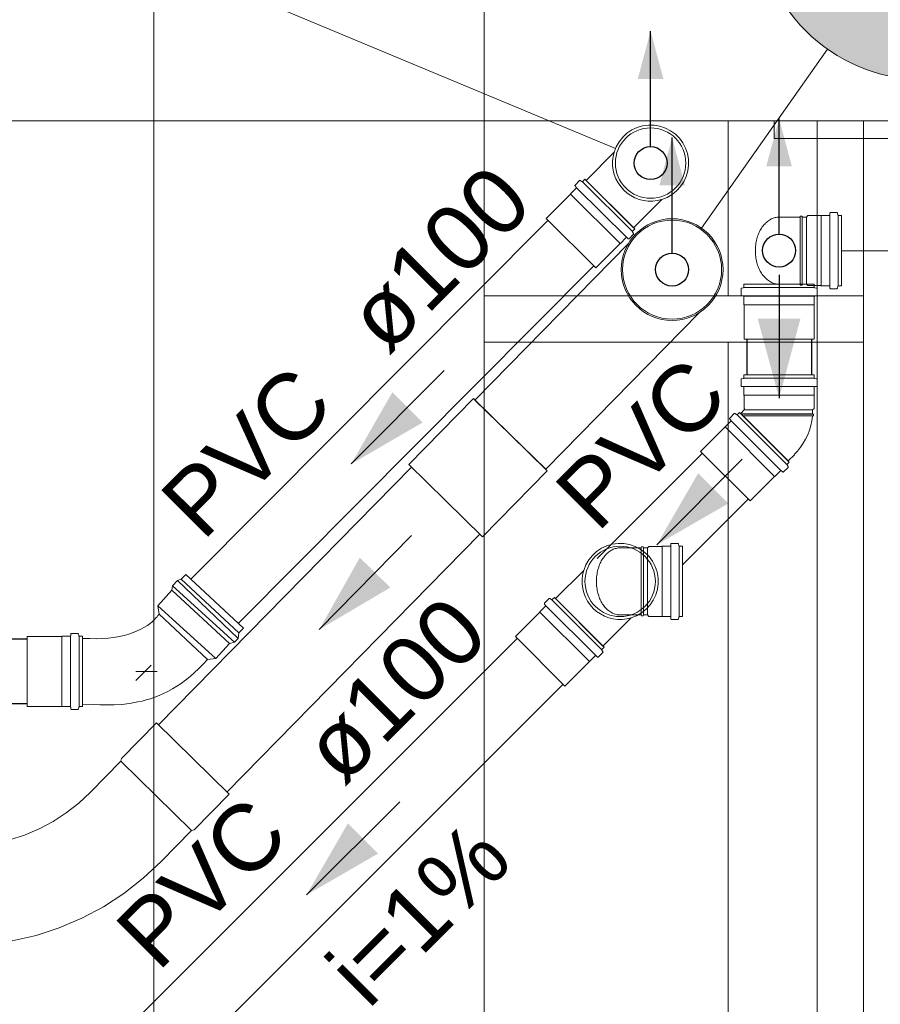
# Model space of a CAD drawing. Header units: millimetres. Extents: x -261 to 187, y -214 to 106.
# Tile 678 of 1056: x -212.78 to -211.47, y 15.94 to 17.43. Entities that reach past the tile are written whole.
import ezdxf

# ---------------------------------------------------------------- set-up
doc = ezdxf.new("R2010")
doc.units = ezdxf.units.MM
doc.header["$LTSCALE"] = 0.005
doc.header["$MEASUREMENT"] = 0
doc.linetypes.add('NULL', pattern=[0])
doc.layers.get('0').update_dxf_attribs({"lineweight": 18})
for name, color, linetype, lineweight in [('AP-Condutos', 4, 'Continuous', 25), ('AP-Indicação coluna', 5, 'Continuous', 13), ('AP-Sentido conduto', 9, 'Continuous', 30), ('AP-Textos conduto', 7, 'Continuous', 9), ('IFC-Laje-Contorno', 9, 'Continuous', 5), ('IFC-Parede padrão-Contorno', 9, 'Continuous', 5), ('IFC-Parede-Contorno', 9, 'Continuous', 5), ('Simbolos', 5, 'Continuous', 20), ('Simbolos_int', 174, 'Continuous', 5)]:
    doc.layers.add(name, color=color, linetype=linetype, lineweight=lineweight)
doc.styles.add('Arial', font='arial.ttf')

msp = doc.modelspace()

# ---------------------------------------------------------------- hatches: boundary and pattern name
at = {"layer": 'AP-Condutos', "linetype": 'Continuous'}
for points in [[(-211.818, 17.4177), (-211.8375, 17.3451), (-211.7986, 17.3451)], [(-211.6231, 17.2849), (-211.6426, 17.2123), (-211.6037, 17.2123)], [(-211.7854, 17.2561), (-211.8048, 17.1835), (-211.766, 17.1835)]]:
    msp.add_hatch(color=151, dxfattribs=at).paths.add_polyline_path(points)
at = {"layer": 'AP-Indicação coluna', "linetype": 'Continuous'}
msp.add_hatch(color=161, dxfattribs=at).paths.add_polyline_path([(-211.1514, 17.5965), (-211.1523, 17.6185), (-211.1552, 17.6404), (-211.16, 17.6619), (-211.1666, 17.6829), (-211.175, 17.7033), (-211.1852, 17.7228), (-211.1971, 17.7414), (-211.2105, 17.7589), (-211.2254, 17.7751), (-211.2416, 17.79), (-211.2591, 17.8034), (-211.2777, 17.8153), (-211.2972, 17.8255), (-211.3176, 17.8339), (-211.3386, 17.8405), (-211.3601, 17.8453), (-211.382, 17.8482), (-211.404, 17.8491), (-211.426, 17.8482), (-211.4478, 17.8453), (-211.4693, 17.8405), (-211.4904, 17.8339), (-211.5107, 17.8255), (-211.5303, 17.8153), (-211.5488, 17.8034), (-211.5663, 17.79), (-211.5826, 17.7751), (-211.5975, 17.7589), (-211.6109, 17.7414), (-211.6227, 17.7228), (-211.6329, 17.7033), (-211.6413, 17.6829), (-211.6479, 17.6619), (-211.6527, 17.6404), (-211.6556, 17.6185), (-211.6565, 17.5965), (-211.6556, 17.5745), (-211.6527, 17.5527), (-211.6479, 17.5312), (-211.6413, 17.5101), (-211.6329, 17.4898), (-211.6227, 17.4702), (-211.6109, 17.4517), (-211.5975, 17.4342), (-211.5826, 17.4179), (-211.5663, 17.403), (-211.5488, 17.3896), (-211.5303, 17.3778), (-211.5107, 17.3676), (-211.4904, 17.3592), (-211.4693, 17.3526), (-211.4478, 17.3478), (-211.426, 17.3449), (-211.404, 17.3439), (-211.382, 17.3449), (-211.3601, 17.3478), (-211.3386, 17.3526), (-211.3176, 17.3592), (-211.2972, 17.3676), (-211.2777, 17.3778), (-211.2591, 17.3896), (-211.2416, 17.403), (-211.2254, 17.4179), (-211.2105, 17.4342), (-211.1971, 17.4517), (-211.1852, 17.4702), (-211.175, 17.4898), (-211.1666, 17.5101), (-211.16, 17.5312), (-211.1552, 17.5527), (-211.1523, 17.5745)])
at = {"layer": 'AP-Sentido conduto', "linetype": 'Continuous'}
for points in [[(-211.6231, 16.8605), (-211.5907, 16.9815), (-211.6556, 16.9815)], [(-212.2721, 16.7608), (-212.1638, 16.8237), (-212.2098, 16.8695)], [(-211.8085, 16.6383), (-211.7001, 16.7009), (-211.7459, 16.7467)], [(-212.3206, 16.5096), (-212.2128, 16.5733), (-212.2591, 16.6187)], [(-212.3399, 16.1069), (-212.2315, 16.1695), (-212.2773, 16.2153)]]:
    msp.add_hatch(color=7, dxfattribs=at).paths.add_polyline_path(points)

# ---------------------------------------------------------------- linework, layer by layer
for p, q in [((-212.0868, 16.8601), (-212.185, 16.7599)), ((-212.0868, 16.8601), (-212.0309, 16.8053)), ((-211.9749, 16.7504), (-212.0309, 16.8053)), ((-212.185, 16.7599), (-212.129, 16.7051)), ((-211.9749, 16.7504), (-212.0731, 16.6503)), ((-212.0731, 16.6503), (-212.129, 16.7051))]:
    msp.add_line(p, q)
at = {"layer": 'AP-Condutos'}
for p, q in [((-211.9737, 17.1304), (-212.5153, 16.5859)), ((-211.9041, 17.0612), (-212.4433, 16.519)), ((-211.6722, 16.9499), (-211.6722, 16.8961)), ((-211.574, 16.9499), (-211.574, 16.8961)), ((-211.7393, 16.777), (-211.8989, 16.6173)), ((-212.1809, 16.7559), (-212.5643, 16.3647)), ((-211.6698, 16.7075), (-211.7695, 16.6078)), ((-212.0772, 16.6542), (-212.4606, 16.263)), ((-212.7635, 16.495), (-221.8436, 16.495)), ((-212.0202, 16.4961), (-212.6039, 15.9123)), ((-211.9507, 16.4266), (-212.5322, 15.8452)), ((-212.7635, 16.3968), (-221.8436, 16.3968))]:
    msp.add_line(p, q, dxfattribs=at)
for points in [[(-211.818, 17.2424), (-211.818, 17.4177)], [(-211.6231, 17.1095), (-211.6231, 17.2849)], [(-211.7854, 17.0807), (-211.7854, 17.2561)]]:
    msp.add_lwpolyline(points, dxfattribs=at)
for centre in [(-211.818, 17.2173), (-211.6231, 17.0845), (-211.7854, 17.0557)]:
    msp.add_circle(centre, 0.025, dxfattribs=at)
at = {"layer": 'AP-Indicação coluna'}
for p, q in [((-212.7196, 17.5936), (-211.8713, 17.2396)), ((-211.5495, 17.3901), (-211.7409, 17.1188)), ((-211.2988, 17.0838), (-211.5285, 17.0843))]:
    msp.add_line(p, q, dxfattribs=at)
msp.add_circle((-211.404, 17.5965), 0.2526, dxfattribs=at)
msp.add_circle((-211.404, 17.5965), 0.2526, dxfattribs=at)
at = {"layer": 'AP-Sentido conduto'}
for points in [[(-211.6231, 17.0476), (-211.6231, 16.8605)], [(-212.1312, 16.9024), (-212.2721, 16.7608)], [(-211.6789, 16.7679), (-211.8085, 16.6383)], [(-212.1806, 16.6524), (-212.3206, 16.5096)], [(-212.1986, 16.2482), (-212.3399, 16.1069)]]:
    msp.add_lwpolyline(points, dxfattribs=at)
at = {"layer": 'IFC-Laje-Contorno', "lineweight": 5}
for p, q in [((-211.7005, 17.0157), (-211.7005, 17.2812)), ((-211.4951, 15.1866), (-211.4951, 17.2548)), ((-212.0704, 17.0157), (-212.0704, 17.1572)), ((-212.0704, 15.1866), (-212.0704, 16.9455)), ((-211.7005, 14.5992), (-211.7005, 16.9455))]:
    msp.add_line(p, q, dxfattribs=at)
at = {"layer": 'IFC-Parede padrão-Contorno', "lineweight": 5}
for p, q in [((-211.5653, 15.5904), (-211.5653, 17.2812)), ((-211.4951, 17.2548), (-211.4951, 17.2812)), ((-211.4951, 15.5904), (-211.4951, 17.2548))]:
    msp.add_line(p, q, dxfattribs=at)
at = {"layer": 'IFC-Parede-Contorno', "lineweight": 5}
for p, q in [((-212.5714, 16.8477), (-212.5714, 17.9625)), ((-212.0704, 16.8477), (-212.0704, 17.9625)), ((-214.2659, 17.2812), (-208.2694, 17.2812)), ((-211.6304, 17.272), (-211.6304, 17.2812)), ((-211.6304, 17.2548), (-211.6304, 17.272)), ((-211.6304, 17.2548), (-210.6139, 17.2548)), ((-212.0704, 17.0157), (-211.629, 17.0157)), ((-211.629, 17.0157), (-211.4951, 17.0157)), ((-212.0704, 16.9455), (-211.629, 16.9455)), ((-211.629, 16.9455), (-211.4951, 16.9455)), ((-212.5714, 16.3548), (-212.5714, 16.8477)), ((-212.0704, 16.3548), (-212.0704, 16.8477)), ((-212.5714, 15.7161), (-212.5714, 16.3548)), ((-212.0704, 15.7161), (-212.0704, 16.3548))]:
    msp.add_line(p, q, dxfattribs=at)
at = {"layer": 'Simbolos'}
for p, q in [((-211.916, 17.191), (-211.8734, 17.2339)), ((-211.9327, 17.1827), (-211.931, 17.1807)), ((-211.9259, 17.1908), (-211.9326, 17.184)), ((-211.9247, 17.1909), (-211.9221, 17.1894)), ((-211.9177, 17.1927), (-211.9209, 17.1896)), ((-211.9177, 17.1927), (-211.8421, 17.1175)), ((-211.9396, 17.1704), (-211.9766, 17.1332)), ((-211.9311, 17.1794), (-211.9396, 17.1708)), ((-211.9396, 17.1708), (-211.9396, 17.1704)), ((-211.8438, 17.1192), (-211.8012, 17.1621)), ((-211.5911, 17.1354), (-211.591, 17.1369)), ((-211.588, 17.1369), (-211.591, 17.1369)), ((-211.5879, 17.1354), (-211.588, 17.1369)), ((-211.5795, 17.1376), (-211.5817, 17.1354)), ((-211.5597, 17.1376), (-211.5795, 17.1376)), ((-211.5594, 17.1378), (-211.5597, 17.1376)), ((-211.5473, 17.1378), (-211.5594, 17.1378)), ((-211.5461, 17.1413), (-211.5463, 17.1387)), ((-211.5356, 17.1422), (-211.5451, 17.1422)), ((-211.5347, 17.1415), (-211.5339, 17.1386)), ((-211.5285, 17.1378), (-211.5329, 17.1378)), ((-211.5285, 17.1378), (-211.5285, 17.0311)), ((-211.5911, 17.1354), (-211.6231, 17.1354)), ((-211.5817, 17.1354), (-211.5879, 17.1354)), ((-211.844, 17.1093), (-211.8507, 17.1026)), ((-211.8439, 17.1105), (-211.8454, 17.1131)), ((-211.8421, 17.1175), (-211.8452, 17.1143)), ((-211.8516, 17.0955), (-212.0845, 16.8578)), ((-211.8643, 17.0955), (-211.9013, 17.0584)), ((-211.8639, 17.0955), (-211.8643, 17.0955)), ((-211.8554, 17.1041), (-211.8639, 17.0955)), ((-211.8521, 17.1025), (-211.8541, 17.1042)), ((-211.6765, 17.0336), (-211.6765, 17.0291)), ((-211.6765, 17.0336), (-211.5698, 17.0336)), ((-211.5911, 17.0336), (-211.6231, 17.0336)), ((-211.5911, 17.0336), (-211.591, 17.0321)), ((-211.588, 17.0321), (-211.591, 17.0321)), ((-211.5879, 17.0336), (-211.588, 17.0321)), ((-211.5817, 17.0336), (-211.5879, 17.0336)), ((-211.5795, 17.0314), (-211.5817, 17.0336)), ((-211.5698, 17.0336), (-211.5698, 17.0291)), ((-211.6809, 17.0264), (-211.6809, 17.0169)), ((-211.6802, 17.0274), (-211.6772, 17.0282)), ((-211.5597, 17.0314), (-211.5795, 17.0314)), ((-211.5661, 17.0274), (-211.569, 17.0282)), ((-211.5654, 17.0264), (-211.5654, 17.0169)), ((-211.5594, 17.0311), (-211.5597, 17.0314)), ((-211.5473, 17.0311), (-211.5594, 17.0311)), ((-211.5461, 17.0276), (-211.5463, 17.0302)), ((-211.5356, 17.0267), (-211.5451, 17.0267)), ((-211.5347, 17.0275), (-211.5339, 17.0304)), ((-211.5285, 17.0311), (-211.5329, 17.0311)), ((-211.68, 17.0159), (-211.6774, 17.0157)), ((-211.6765, 17.0147), (-211.6765, 17.0026)), ((-211.6765, 17.0026), (-211.6762, 17.0024)), ((-211.6762, 17.0024), (-211.6762, 16.9499)), ((-211.5698, 17.0026), (-211.57, 17.0024)), ((-211.57, 17.0024), (-211.57, 16.9499)), ((-211.5698, 17.0147), (-211.5698, 17.0026)), ((-211.5663, 17.0159), (-211.5689, 17.0157)), ((-211.7443, 16.9903), (-211.9772, 16.7527)), ((-211.6809, 16.8889), (-211.6809, 16.8794)), ((-211.6802, 16.8899), (-211.6772, 16.8907)), ((-211.5698, 16.8961), (-211.6765, 16.8961)), ((-211.6765, 16.8961), (-211.6765, 16.8916)), ((-211.5698, 16.8961), (-211.5698, 16.8916)), ((-211.5661, 16.8899), (-211.569, 16.8907)), ((-211.5654, 16.8889), (-211.5654, 16.8794)), ((-211.68, 16.8784), (-211.6774, 16.8782)), ((-211.6765, 16.8772), (-211.6765, 16.8651)), ((-211.5698, 16.8772), (-211.5698, 16.8651)), ((-211.5663, 16.8784), (-211.5689, 16.8782)), ((-211.6765, 16.8651), (-211.6762, 16.8649)), ((-211.6762, 16.8649), (-211.6762, 16.8451)), ((-211.5698, 16.8651), (-211.57, 16.8649)), ((-211.57, 16.8649), (-211.57, 16.8451)), ((-211.6831, 16.8391), (-211.6863, 16.836)), ((-211.6831, 16.8391), (-211.6077, 16.7637)), ((-211.676, 16.8427), (-211.6814, 16.8374)), ((-211.6762, 16.8451), (-211.676, 16.8449)), ((-211.57, 16.8451), (-211.5722, 16.8429)), ((-211.5722, 16.8429), (-211.5722, 16.8367)), ((-211.6964, 16.8258), (-211.705, 16.8172)), ((-211.6981, 16.8291), (-211.6964, 16.8271)), ((-211.6913, 16.8372), (-211.698, 16.8305)), ((-211.6901, 16.8373), (-211.6875, 16.8358)), ((-211.5722, 16.8367), (-211.6231, 16.8367)), ((-211.5722, 16.8367), (-211.5707, 16.8365)), ((-211.5722, 16.8335), (-211.5707, 16.8336)), ((-211.5707, 16.8365), (-211.5707, 16.8336)), ((-211.705, 16.8169), (-211.7421, 16.7798)), ((-211.705, 16.8172), (-211.705, 16.8169)), ((-211.6077, 16.7637), (-211.6108, 16.7605)), ((-211.6, 16.7748), (-211.6094, 16.7654)), ((-211.621, 16.7503), (-211.6296, 16.7418)), ((-211.6177, 16.7487), (-211.6197, 16.7504)), ((-211.6096, 16.7555), (-211.6163, 16.7488)), ((-211.6095, 16.7567), (-211.611, 16.7593)), ((-211.6299, 16.7418), (-211.667, 16.7047)), ((-211.6296, 16.7418), (-211.6299, 16.7418)), ((-211.8322, 16.6335), (-211.8642, 16.6335)), ((-211.8322, 16.6335), (-211.832, 16.635)), ((-211.8291, 16.635), (-211.832, 16.635)), ((-211.829, 16.6335), (-211.8291, 16.635)), ((-211.8228, 16.6335), (-211.829, 16.6335)), ((-211.8206, 16.6357), (-211.8228, 16.6335)), ((-211.8008, 16.6357), (-211.8206, 16.6357)), ((-211.8005, 16.6359), (-211.8008, 16.6357)), ((-211.7884, 16.6359), (-211.8005, 16.6359)), ((-211.7872, 16.6394), (-211.7874, 16.6368)), ((-211.7767, 16.6403), (-211.7862, 16.6403)), ((-211.7757, 16.6396), (-211.775, 16.6367)), ((-211.7695, 16.6359), (-211.774, 16.6359)), ((-211.7695, 16.6359), (-211.7695, 16.5292)), ((-211.9623, 16.5565), (-211.9195, 16.5992)), ((-212.543, 16.5761), (-212.5355, 16.5841)), ((-212.5355, 16.5841), (-212.53, 16.5858)), ((-212.53, 16.5858), (-212.523, 16.5932)), ((-212.4356, 16.5118), (-212.523, 16.5932)), ((-212.5657, 16.5456), (-212.5441, 16.5692)), ((-212.5441, 16.5692), (-212.543, 16.5761)), ((-211.9722, 16.5563), (-211.9789, 16.5496)), ((-211.971, 16.5564), (-211.9684, 16.5549)), ((-211.964, 16.5582), (-211.9672, 16.5551)), ((-211.964, 16.5582), (-211.8886, 16.4828)), ((-212.5636, 16.5331), (-212.5657, 16.5456)), ((-211.9774, 16.5449), (-211.9859, 16.5363)), ((-211.979, 16.5482), (-211.9773, 16.5462)), ((-212.5736, 16.5218), (-212.5705, 16.5247)), ((-212.5705, 16.5247), (-212.5681, 16.5276)), ((-212.5681, 16.5276), (-212.5667, 16.529)), ((-212.5667, 16.529), (-212.5654, 16.5306)), ((-212.5654, 16.5306), (-212.5636, 16.5331)), ((-211.9859, 16.536), (-212.023, 16.4989)), ((-211.9859, 16.5363), (-211.9859, 16.536)), ((-211.8903, 16.4845), (-211.8475, 16.5273)), ((-211.8322, 16.5317), (-211.8642, 16.5317)), ((-211.8322, 16.5317), (-211.832, 16.5302)), ((-211.8291, 16.5302), (-211.832, 16.5302)), ((-211.829, 16.5317), (-211.8291, 16.5302)), ((-211.8228, 16.5317), (-211.829, 16.5317)), ((-211.8206, 16.5295), (-211.8228, 16.5317)), ((-211.8008, 16.5295), (-211.8206, 16.5295)), ((-211.8005, 16.5292), (-211.8008, 16.5295)), ((-211.7884, 16.5292), (-211.8005, 16.5292)), ((-211.7872, 16.5257), (-211.7874, 16.5283)), ((-211.7767, 16.5248), (-211.7862, 16.5248)), ((-211.7757, 16.5255), (-211.775, 16.5285)), ((-211.7695, 16.5292), (-211.774, 16.5292)), ((-212.5967, 16.5074), (-212.5912, 16.5101)), ((-212.5912, 16.5101), (-212.5859, 16.513)), ((-212.5859, 16.513), (-212.5814, 16.5159)), ((-212.5814, 16.5159), (-212.5771, 16.5187)), ((-212.5771, 16.5187), (-212.5736, 16.5218)), ((-212.4356, 16.5118), (-212.4426, 16.5044)), ((-212.711, 16.499), (-212.7635, 16.499)), ((-212.7108, 16.4993), (-212.711, 16.499)), ((-212.6987, 16.4993), (-212.7108, 16.4993)), ((-212.6974, 16.5028), (-212.6977, 16.5002)), ((-212.687, 16.5037), (-212.6964, 16.5037)), ((-212.686, 16.5029), (-212.6852, 16.5)), ((-212.6798, 16.4993), (-212.6842, 16.4993)), ((-212.6799, 16.4959), (-212.6685, 16.496)), ((-212.6797, 16.3954), (-212.6799, 16.4959)), ((-212.6798, 16.4993), (-212.6798, 16.3926)), ((-212.6785, 16.4959), (-212.6736, 16.496)), ((-212.6685, 16.496), (-212.6589, 16.4956)), ((-212.6589, 16.4956), (-212.6494, 16.4958)), ((-212.6494, 16.4958), (-212.6407, 16.4965)), ((-212.6407, 16.4965), (-212.6323, 16.4975)), ((-212.6323, 16.4975), (-212.6243, 16.499)), ((-212.6243, 16.499), (-212.6167, 16.5006)), ((-212.6167, 16.5006), (-212.6096, 16.5027)), ((-212.6096, 16.5027), (-212.603, 16.5049)), ((-212.603, 16.5049), (-212.5967, 16.5074)), ((-212.4436, 16.4962), (-212.4491, 16.4902)), ((-212.4426, 16.5044), (-212.4436, 16.4962)), ((-212.4569, 16.4882), (-212.4777, 16.4658)), ((-212.4491, 16.4902), (-212.4569, 16.4882)), ((-211.8886, 16.4828), (-211.8917, 16.4796)), ((-212.4904, 16.4643), (-212.4969, 16.4569)), ((-212.4777, 16.4658), (-212.4904, 16.4643)), ((-211.9019, 16.4694), (-211.9105, 16.4609)), ((-211.8986, 16.4678), (-211.9006, 16.4695)), ((-211.8905, 16.4746), (-211.8972, 16.4679)), ((-211.8904, 16.4758), (-211.8919, 16.4784)), ((-212.5034, 16.4502), (-212.5102, 16.4438)), ((-212.4969, 16.4569), (-212.5034, 16.4502)), ((-211.9108, 16.4609), (-211.9479, 16.4238)), ((-211.9105, 16.4609), (-211.9108, 16.4609)), ((-212.5167, 16.4381), (-212.5234, 16.4327)), ((-212.5102, 16.4438), (-212.5167, 16.4381)), ((-212.5434, 16.4194), (-212.5502, 16.4157)), ((-212.5367, 16.4235), (-212.5434, 16.4194)), ((-212.5302, 16.4278), (-212.5367, 16.4235)), ((-212.5234, 16.4327), (-212.5302, 16.4278)), ((-212.5766, 16.4045), (-212.5831, 16.4027)), ((-212.57, 16.4068), (-212.5766, 16.4045)), ((-212.5635, 16.4095), (-212.57, 16.4068)), ((-212.5567, 16.4124), (-212.5635, 16.4095)), ((-212.5502, 16.4157), (-212.5567, 16.4124)), ((-212.711, 16.3928), (-212.7635, 16.3928)), ((-212.7108, 16.3926), (-212.711, 16.3928)), ((-212.6987, 16.3926), (-212.7108, 16.3926)), ((-212.6974, 16.3891), (-212.6977, 16.3917)), ((-212.686, 16.3889), (-212.6852, 16.3918)), ((-212.6798, 16.3926), (-212.6842, 16.3926)), ((-212.6627, 16.3957), (-212.6797, 16.3954)), ((-212.6531, 16.3953), (-212.6627, 16.3957)), ((-212.6426, 16.3952), (-212.6531, 16.3953)), ((-212.6318, 16.3954), (-212.6426, 16.3952)), ((-212.6201, 16.396), (-212.6318, 16.3954)), ((-212.6083, 16.3975), (-212.6201, 16.396)), ((-212.5958, 16.3996), (-212.6083, 16.3975)), ((-212.5894, 16.401), (-212.5958, 16.3996)), ((-212.5831, 16.4027), (-212.5894, 16.401)), ((-212.687, 16.3882), (-212.6964, 16.3882)), ((-212.5676, 16.368), (-212.6206, 16.3139)), ((-212.4573, 16.2598), (-212.5676, 16.368)), ((-212.6217, 16.3098), (-212.6678, 16.2627)), ((-212.6206, 16.3139), (-212.6217, 16.3098)), ((-212.4573, 16.2598), (-212.5103, 16.2058)), ((-212.5143, 16.2046), (-212.5605, 16.1575)), ((-212.5103, 16.2058), (-212.5143, 16.2046))]:
    msp.add_line(p, q, dxfattribs=at)
for points in [[(-211.8012, 17.1621), (-211.793, 17.1653), (-211.7854, 17.1697), (-211.7785, 17.1752), (-211.7725, 17.1818), (-211.7676, 17.1891), (-211.7639, 17.1971), (-211.7615, 17.2056), (-211.7603, 17.2143), (-211.7606, 17.2231), (-211.7621, 17.2318), (-211.765, 17.2402), (-211.7691, 17.248), (-211.7743, 17.2551), (-211.7805, 17.2613), (-211.7877, 17.2665), (-211.7955, 17.2705), (-211.8039, 17.2733), (-211.8126, 17.2748), (-211.8214, 17.275), (-211.8301, 17.2738), (-211.8386, 17.2713), (-211.8465, 17.2676), (-211.8539, 17.2626), (-211.8603, 17.2567), (-211.8658, 17.2498), (-211.8702, 17.2421), (-211.8734, 17.2339)], [(-211.8734, 17.2339), (-211.875, 17.2271), (-211.8757, 17.2203), (-211.8756, 17.2133), (-211.8748, 17.2065), (-211.8731, 17.1998), (-211.8706, 17.1933), (-211.8673, 17.1872), (-211.8634, 17.1816), (-211.8588, 17.1764), (-211.8536, 17.1718), (-211.8479, 17.1679), (-211.8418, 17.1647), (-211.8353, 17.1622), (-211.8286, 17.1606), (-211.8217, 17.1597), (-211.8148, 17.1597), (-211.8079, 17.1605), (-211.8012, 17.1621)], [(-211.9326, 17.184), (-211.9327, 17.1839), (-211.9328, 17.1838), (-211.9329, 17.1836), (-211.9329, 17.1835), (-211.9329, 17.1833), (-211.9329, 17.1831), (-211.9328, 17.183), (-211.9328, 17.1828), (-211.9327, 17.1827)], [(-211.9247, 17.1909), (-211.9249, 17.191), (-211.925, 17.191), (-211.9251, 17.1911), (-211.9253, 17.1911), (-211.9254, 17.191), (-211.9256, 17.191), (-211.9257, 17.1909), (-211.9258, 17.1909), (-211.9259, 17.1908)], [(-211.9221, 17.1894), (-211.922, 17.1894), (-211.9218, 17.1893), (-211.9217, 17.1893), (-211.9215, 17.1893), (-211.9214, 17.1893), (-211.9212, 17.1893), (-211.9211, 17.1894), (-211.921, 17.1895), (-211.9209, 17.1896)], [(-211.9311, 17.1794), (-211.9309, 17.1795), (-211.9309, 17.1796), (-211.9308, 17.1798), (-211.9308, 17.1799), (-211.9308, 17.1801), (-211.9308, 17.1803), (-211.9308, 17.1804), (-211.9309, 17.1806), (-211.931, 17.1807)], [(-211.5473, 17.1378), (-211.5472, 17.1378), (-211.547, 17.1379), (-211.5469, 17.1379), (-211.5467, 17.138), (-211.5466, 17.1381), (-211.5465, 17.1383), (-211.5464, 17.1384), (-211.5464, 17.1386), (-211.5463, 17.1387)], [(-211.5451, 17.1422), (-211.5453, 17.1422), (-211.5454, 17.1422), (-211.5456, 17.1421), (-211.5457, 17.142), (-211.5458, 17.1419), (-211.5459, 17.1418), (-211.546, 17.1416), (-211.5461, 17.1415), (-211.5461, 17.1413)], [(-211.5347, 17.1415), (-211.5347, 17.1416), (-211.5348, 17.1418), (-211.5349, 17.1419), (-211.535, 17.142), (-211.5351, 17.1421), (-211.5352, 17.1421), (-211.5353, 17.1422), (-211.5355, 17.1422), (-211.5356, 17.1422)], [(-211.5339, 17.1386), (-211.5338, 17.1384), (-211.5338, 17.1383), (-211.5337, 17.1382), (-211.5336, 17.1381), (-211.5335, 17.138), (-211.5333, 17.1379), (-211.5332, 17.1379), (-211.5331, 17.1378), (-211.5329, 17.1378)], [(-211.6362, 17.1318), (-211.6378, 17.1308), (-211.6394, 17.1298), (-211.6409, 17.1286), (-211.6423, 17.1274), (-211.6437, 17.1262), (-211.645, 17.1248), (-211.6463, 17.1234), (-211.6475, 17.122), (-211.6486, 17.1205)], [(-211.6231, 17.1354), (-211.6247, 17.1353), (-211.6262, 17.1352), (-211.6277, 17.135), (-211.6292, 17.1347), (-211.6306, 17.1343), (-211.6321, 17.1338), (-211.6335, 17.1332), (-211.6349, 17.1326), (-211.6362, 17.1318)], [(-211.8452, 17.1143), (-211.8453, 17.1142), (-211.8454, 17.1141), (-211.8455, 17.114), (-211.8455, 17.1138), (-211.8455, 17.1137), (-211.8455, 17.1135), (-211.8455, 17.1134), (-211.8455, 17.1133), (-211.8454, 17.1131)], [(-211.844, 17.1093), (-211.8439, 17.1094), (-211.8439, 17.1095), (-211.8438, 17.1097), (-211.8438, 17.1098), (-211.8437, 17.1099), (-211.8437, 17.1101), (-211.8438, 17.1102), (-211.8438, 17.1104), (-211.8439, 17.1105)], [(-211.6486, 17.1205), (-211.6497, 17.1188), (-211.6507, 17.1172), (-211.6517, 17.1155), (-211.6526, 17.1137), (-211.6535, 17.112), (-211.6543, 17.1102), (-211.655, 17.1084), (-211.6557, 17.1065), (-211.6562, 17.1046)], [(-211.854, 17.1042), (-211.8542, 17.1043), (-211.8543, 17.1043), (-211.8545, 17.1044), (-211.8547, 17.1044), (-211.8548, 17.1044), (-211.855, 17.1044), (-211.8551, 17.1043), (-211.8553, 17.1042), (-211.8554, 17.1041)], [(-211.8521, 17.1025), (-211.8519, 17.1024), (-211.8518, 17.1024), (-211.8516, 17.1023), (-211.8515, 17.1023), (-211.8513, 17.1023), (-211.8511, 17.1023), (-211.851, 17.1024), (-211.8508, 17.1025), (-211.8507, 17.1026)], [(-211.6562, 17.1046), (-211.6568, 17.1024), (-211.6574, 17.1002), (-211.6578, 17.098), (-211.6582, 17.0958), (-211.6586, 17.0935), (-211.6588, 17.0913), (-211.659, 17.089), (-211.6591, 17.0867), (-211.6591, 17.0845)], [(-211.6591, 17.0845), (-211.6591, 17.0822), (-211.659, 17.0799), (-211.6588, 17.0777), (-211.6586, 17.0754), (-211.6582, 17.0732), (-211.6578, 17.0709), (-211.6574, 17.0687), (-211.6568, 17.0665), (-211.6562, 17.0643)], [(-211.6562, 17.0643), (-211.6557, 17.0624), (-211.655, 17.0606), (-211.6543, 17.0588), (-211.6535, 17.057), (-211.6526, 17.0552), (-211.6517, 17.0535), (-211.6507, 17.0518), (-211.6497, 17.0501), (-211.6486, 17.0485)], [(-211.6486, 17.0485), (-211.6475, 17.047), (-211.6463, 17.0455), (-211.645, 17.0441), (-211.6437, 17.0428), (-211.6423, 17.0415), (-211.6409, 17.0403), (-211.6394, 17.0392), (-211.6378, 17.0381), (-211.6362, 17.0371)], [(-211.6362, 17.0371), (-211.6349, 17.0364), (-211.6335, 17.0357), (-211.6321, 17.0352), (-211.6306, 17.0347), (-211.6292, 17.0343), (-211.6277, 17.034), (-211.6262, 17.0338), (-211.6247, 17.0336), (-211.6231, 17.0336)], [(-211.6802, 17.0274), (-211.6803, 17.0273), (-211.6804, 17.0273), (-211.6805, 17.0272), (-211.6806, 17.0271), (-211.6807, 17.027), (-211.6808, 17.0268), (-211.6809, 17.0267), (-211.6809, 17.0265), (-211.6809, 17.0264)], [(-211.6809, 17.0169), (-211.6809, 17.0168), (-211.6808, 17.0166), (-211.6808, 17.0165), (-211.6807, 17.0163), (-211.6806, 17.0162), (-211.6804, 17.0161), (-211.6803, 17.016), (-211.6801, 17.016), (-211.68, 17.0159)], [(-211.6772, 17.0282), (-211.6771, 17.0282), (-211.677, 17.0283), (-211.6769, 17.0284), (-211.6767, 17.0285), (-211.6767, 17.0286), (-211.6766, 17.0287), (-211.6765, 17.0288), (-211.6765, 17.029), (-211.6765, 17.0291)], [(-211.5698, 17.0291), (-211.5698, 17.029), (-211.5697, 17.0288), (-211.5697, 17.0287), (-211.5696, 17.0286), (-211.5695, 17.0285), (-211.5694, 17.0284), (-211.5693, 17.0283), (-211.5692, 17.0282), (-211.569, 17.0282)], [(-211.5663, 17.0159), (-211.5661, 17.016), (-211.566, 17.016), (-211.5658, 17.0161), (-211.5657, 17.0162), (-211.5656, 17.0163), (-211.5655, 17.0165), (-211.5654, 17.0166), (-211.5654, 17.0168), (-211.5654, 17.0169)], [(-211.5654, 17.0264), (-211.5654, 17.0265), (-211.5654, 17.0267), (-211.5655, 17.0268), (-211.5655, 17.027), (-211.5656, 17.0271), (-211.5657, 17.0272), (-211.5659, 17.0273), (-211.566, 17.0273), (-211.5661, 17.0274)], [(-211.5463, 17.0302), (-211.5464, 17.0304), (-211.5464, 17.0305), (-211.5465, 17.0307), (-211.5466, 17.0308), (-211.5467, 17.0309), (-211.5469, 17.031), (-211.547, 17.0311), (-211.5472, 17.0311), (-211.5473, 17.0311)], [(-211.5461, 17.0276), (-211.5461, 17.0275), (-211.546, 17.0273), (-211.5459, 17.0272), (-211.5458, 17.027), (-211.5457, 17.0269), (-211.5456, 17.0268), (-211.5454, 17.0268), (-211.5453, 17.0267), (-211.5451, 17.0267)], [(-211.5356, 17.0267), (-211.5355, 17.0267), (-211.5353, 17.0268), (-211.5352, 17.0268), (-211.5351, 17.0269), (-211.535, 17.027), (-211.5349, 17.0271), (-211.5348, 17.0272), (-211.5347, 17.0273), (-211.5347, 17.0275)], [(-211.5329, 17.0311), (-211.5331, 17.0311), (-211.5332, 17.0311), (-211.5333, 17.031), (-211.5335, 17.031), (-211.5336, 17.0309), (-211.5337, 17.0308), (-211.5338, 17.0306), (-211.5338, 17.0305), (-211.5339, 17.0304)], [(-211.6765, 17.0147), (-211.6765, 17.0149), (-211.6765, 17.015), (-211.6766, 17.0152), (-211.6767, 17.0153), (-211.6768, 17.0154), (-211.6769, 17.0155), (-211.6771, 17.0156), (-211.6772, 17.0157), (-211.6774, 17.0157)], [(-211.5689, 17.0157), (-211.569, 17.0157), (-211.5692, 17.0156), (-211.5693, 17.0155), (-211.5695, 17.0154), (-211.5696, 17.0153), (-211.5697, 17.0152), (-211.5697, 17.015), (-211.5698, 17.0149), (-211.5698, 17.0147)], [(-211.6802, 16.8899), (-211.6803, 16.8898), (-211.6804, 16.8898), (-211.6805, 16.8897), (-211.6806, 16.8896), (-211.6807, 16.8895), (-211.6808, 16.8893), (-211.6809, 16.8892), (-211.6809, 16.8891), (-211.6809, 16.8889)], [(-211.6772, 16.8907), (-211.6771, 16.8907), (-211.677, 16.8908), (-211.6769, 16.8909), (-211.6767, 16.891), (-211.6767, 16.8911), (-211.6766, 16.8912), (-211.6765, 16.8913), (-211.6765, 16.8915), (-211.6765, 16.8916)], [(-211.5698, 16.8916), (-211.5698, 16.8915), (-211.5697, 16.8913), (-211.5697, 16.8912), (-211.5696, 16.8911), (-211.5695, 16.891), (-211.5694, 16.8909), (-211.5693, 16.8908), (-211.5692, 16.8907), (-211.569, 16.8907)], [(-211.5654, 16.8889), (-211.5654, 16.8891), (-211.5654, 16.8892), (-211.5655, 16.8893), (-211.5655, 16.8895), (-211.5656, 16.8896), (-211.5657, 16.8897), (-211.5659, 16.8898), (-211.566, 16.8898), (-211.5661, 16.8899)], [(-211.6809, 16.8794), (-211.6809, 16.8793), (-211.6808, 16.8791), (-211.6808, 16.879), (-211.6807, 16.8788), (-211.6806, 16.8787), (-211.6804, 16.8786), (-211.6803, 16.8785), (-211.6801, 16.8785), (-211.68, 16.8784)], [(-211.6765, 16.8772), (-211.6765, 16.8774), (-211.6765, 16.8775), (-211.6766, 16.8777), (-211.6767, 16.8778), (-211.6768, 16.878), (-211.6769, 16.8781), (-211.6771, 16.8781), (-211.6772, 16.8782), (-211.6774, 16.8782)], [(-211.5689, 16.8782), (-211.569, 16.8782), (-211.5692, 16.8781), (-211.5693, 16.8781), (-211.5695, 16.878), (-211.5696, 16.8778), (-211.5697, 16.8777), (-211.5697, 16.8775), (-211.5698, 16.8774), (-211.5698, 16.8772)], [(-211.5663, 16.8784), (-211.5661, 16.8785), (-211.566, 16.8785), (-211.5658, 16.8786), (-211.5657, 16.8787), (-211.5656, 16.8788), (-211.5655, 16.879), (-211.5654, 16.8791), (-211.5654, 16.8793), (-211.5654, 16.8794)], [(-211.676, 16.8427), (-211.6759, 16.8429), (-211.6757, 16.8432), (-211.6756, 16.8434), (-211.6756, 16.8437), (-211.6756, 16.8439), (-211.6756, 16.8442), (-211.6757, 16.8444), (-211.6759, 16.8447), (-211.676, 16.8449)], [(-211.698, 16.8305), (-211.6981, 16.8304), (-211.6982, 16.8302), (-211.6982, 16.8301), (-211.6983, 16.8299), (-211.6983, 16.8297), (-211.6983, 16.8296), (-211.6982, 16.8294), (-211.6981, 16.8293), (-211.6981, 16.8291)], [(-211.6964, 16.8258), (-211.6963, 16.8259), (-211.6963, 16.8261), (-211.6962, 16.8262), (-211.6962, 16.8264), (-211.6962, 16.8265), (-211.6962, 16.8267), (-211.6962, 16.8269), (-211.6963, 16.827), (-211.6964, 16.8271)], [(-211.6901, 16.8373), (-211.6902, 16.8374), (-211.6904, 16.8374), (-211.6905, 16.8375), (-211.6906, 16.8375), (-211.6908, 16.8374), (-211.6909, 16.8374), (-211.6911, 16.8373), (-211.6912, 16.8373), (-211.6913, 16.8372)], [(-211.6875, 16.8358), (-211.6873, 16.8358), (-211.6872, 16.8357), (-211.687, 16.8357), (-211.6869, 16.8357), (-211.6868, 16.8357), (-211.6866, 16.8357), (-211.6865, 16.8358), (-211.6864, 16.8359), (-211.6863, 16.836)], [(-211.6002, 16.7749), (-211.5952, 16.7803), (-211.5906, 16.7861), (-211.5865, 16.7921), (-211.5829, 16.7985), (-211.5797, 16.8051), (-211.577, 16.812), (-211.5749, 16.819), (-211.5733, 16.8262), (-211.5722, 16.8335)], [(-211.6196, 16.7504), (-211.6198, 16.7505), (-211.6199, 16.7506), (-211.6201, 16.7506), (-211.6203, 16.7506), (-211.6204, 16.7506), (-211.6206, 16.7506), (-211.6207, 16.7505), (-211.6209, 16.7504), (-211.621, 16.7503)], [(-211.6177, 16.7487), (-211.6175, 16.7486), (-211.6174, 16.7486), (-211.6172, 16.7485), (-211.6171, 16.7485), (-211.6169, 16.7485), (-211.6167, 16.7485), (-211.6166, 16.7486), (-211.6164, 16.7487), (-211.6163, 16.7488)], [(-211.6108, 16.7605), (-211.6109, 16.7604), (-211.611, 16.7603), (-211.611, 16.7602), (-211.6111, 16.76), (-211.6111, 16.7599), (-211.6111, 16.7597), (-211.6111, 16.7596), (-211.611, 16.7595), (-211.611, 16.7593)], [(-211.6096, 16.7555), (-211.6095, 16.7556), (-211.6094, 16.7557), (-211.6094, 16.7559), (-211.6093, 16.756), (-211.6093, 16.7561), (-211.6093, 16.7563), (-211.6093, 16.7564), (-211.6094, 16.7566), (-211.6095, 16.7567)], [(-211.8475, 16.5273), (-211.8393, 16.5304), (-211.8317, 16.5348), (-211.8248, 16.5404), (-211.8188, 16.5469), (-211.8139, 16.5542), (-211.8102, 16.5622), (-211.8077, 16.5706), (-211.8066, 16.5794), (-211.8067, 16.5882), (-211.8083, 16.5969), (-211.8111, 16.6052), (-211.8152, 16.6131), (-211.8204, 16.6202), (-211.8266, 16.6264), (-211.8337, 16.6316), (-211.8416, 16.6357), (-211.8499, 16.6385), (-211.8586, 16.64), (-211.8674, 16.6402), (-211.8762, 16.6391), (-211.8846, 16.6366), (-211.8926, 16.6329), (-211.8999, 16.628), (-211.9064, 16.622), (-211.9119, 16.6151), (-211.9163, 16.6075), (-211.9195, 16.5992)], [(-211.8773, 16.6299), (-211.8789, 16.6289), (-211.8804, 16.6279), (-211.8819, 16.6267), (-211.8834, 16.6255), (-211.8848, 16.6242), (-211.8861, 16.6229), (-211.8874, 16.6215), (-211.8885, 16.6201), (-211.8897, 16.6185)], [(-211.8642, 16.6335), (-211.8657, 16.6334), (-211.8673, 16.6333), (-211.8688, 16.6331), (-211.8703, 16.6327), (-211.8717, 16.6323), (-211.8732, 16.6319), (-211.8746, 16.6313), (-211.876, 16.6306), (-211.8773, 16.6299)], [(-211.7884, 16.6359), (-211.7882, 16.6359), (-211.7881, 16.636), (-211.7879, 16.636), (-211.7878, 16.6361), (-211.7877, 16.6362), (-211.7876, 16.6364), (-211.7875, 16.6365), (-211.7874, 16.6367), (-211.7874, 16.6368)], [(-211.7862, 16.6403), (-211.7864, 16.6403), (-211.7865, 16.6403), (-211.7867, 16.6402), (-211.7868, 16.6401), (-211.7869, 16.64), (-211.787, 16.6399), (-211.7871, 16.6397), (-211.7872, 16.6396), (-211.7872, 16.6394)], [(-211.7758, 16.6396), (-211.7758, 16.6397), (-211.7759, 16.6398), (-211.776, 16.64), (-211.7761, 16.6401), (-211.7762, 16.6402), (-211.7763, 16.6402), (-211.7764, 16.6403), (-211.7766, 16.6403), (-211.7767, 16.6403)], [(-211.775, 16.6367), (-211.7749, 16.6365), (-211.7748, 16.6364), (-211.7748, 16.6363), (-211.7747, 16.6362), (-211.7745, 16.6361), (-211.7744, 16.636), (-211.7743, 16.636), (-211.7741, 16.6359), (-211.774, 16.6359)], [(-211.8897, 16.6186), (-211.8908, 16.6169), (-211.8918, 16.6153), (-211.8928, 16.6136), (-211.8937, 16.6118), (-211.8946, 16.6101), (-211.8954, 16.6083), (-211.8961, 16.6064), (-211.8967, 16.6046), (-211.8973, 16.6027)], [(-211.9195, 16.5992), (-211.9211, 16.5925), (-211.9219, 16.5856), (-211.9219, 16.5787), (-211.921, 16.5719), (-211.9193, 16.5652), (-211.9168, 16.5587), (-211.9136, 16.5526), (-211.9097, 16.5469), (-211.9051, 16.5417), (-211.8999, 16.5371), (-211.8942, 16.5332), (-211.8881, 16.53), (-211.8816, 16.5275), (-211.8749, 16.5258), (-211.8681, 16.5249), (-211.8611, 16.5249), (-211.8543, 16.5257), (-211.8475, 16.5273)], [(-211.8973, 16.6027), (-211.8979, 16.6005), (-211.8985, 16.5983), (-211.8989, 16.5961), (-211.8993, 16.5939), (-211.8996, 16.5916), (-211.8999, 16.5894), (-211.9001, 16.5871), (-211.9002, 16.5848), (-211.9002, 16.5826)], [(-211.9002, 16.5826), (-211.9002, 16.5803), (-211.9001, 16.578), (-211.8999, 16.5758), (-211.8996, 16.5735), (-211.8993, 16.5713), (-211.8989, 16.569), (-211.8985, 16.5668), (-211.8979, 16.5646), (-211.8973, 16.5624)], [(-211.971, 16.5564), (-211.9711, 16.5565), (-211.9713, 16.5565), (-211.9714, 16.5566), (-211.9716, 16.5566), (-211.9717, 16.5565), (-211.9718, 16.5565), (-211.972, 16.5564), (-211.9721, 16.5564), (-211.9722, 16.5563)], [(-211.9684, 16.5549), (-211.9682, 16.5549), (-211.9681, 16.5548), (-211.968, 16.5548), (-211.9678, 16.5548), (-211.9677, 16.5548), (-211.9675, 16.5548), (-211.9674, 16.5549), (-211.9673, 16.555), (-211.9672, 16.5551)], [(-211.8973, 16.5624), (-211.8967, 16.5605), (-211.8961, 16.5587), (-211.8954, 16.5568), (-211.8946, 16.5551), (-211.8937, 16.5533), (-211.8928, 16.5516), (-211.8918, 16.5499), (-211.8908, 16.5482), (-211.8897, 16.5466)], [(-211.9789, 16.5496), (-211.979, 16.5494), (-211.9791, 16.5493), (-211.9791, 16.5492), (-211.9792, 16.549), (-211.9792, 16.5488), (-211.9792, 16.5487), (-211.9791, 16.5485), (-211.979, 16.5484), (-211.979, 16.5482)], [(-211.9774, 16.5449), (-211.9772, 16.545), (-211.9772, 16.5452), (-211.9771, 16.5453), (-211.9771, 16.5455), (-211.9771, 16.5456), (-211.9771, 16.5458), (-211.9771, 16.546), (-211.9772, 16.5461), (-211.9773, 16.5462)], [(-211.8897, 16.5466), (-211.8885, 16.5451), (-211.8874, 16.5436), (-211.8861, 16.5422), (-211.8848, 16.5409), (-211.8834, 16.5396), (-211.8819, 16.5384), (-211.8804, 16.5373), (-211.8789, 16.5362), (-211.8773, 16.5352)], [(-211.8773, 16.5352), (-211.876, 16.5345), (-211.8746, 16.5338), (-211.8732, 16.5333), (-211.8717, 16.5328), (-211.8703, 16.5324), (-211.8688, 16.5321), (-211.8673, 16.5318), (-211.8657, 16.5317), (-211.8642, 16.5317)], [(-211.7874, 16.5283), (-211.7874, 16.5285), (-211.7875, 16.5286), (-211.7876, 16.5288), (-211.7877, 16.5289), (-211.7878, 16.529), (-211.7879, 16.5291), (-211.7881, 16.5292), (-211.7882, 16.5292), (-211.7884, 16.5292)], [(-211.7872, 16.5257), (-211.7872, 16.5256), (-211.7871, 16.5254), (-211.787, 16.5253), (-211.7869, 16.5251), (-211.7868, 16.525), (-211.7867, 16.5249), (-211.7865, 16.5249), (-211.7864, 16.5248), (-211.7862, 16.5248)], [(-211.7767, 16.5248), (-211.7766, 16.5248), (-211.7764, 16.5248), (-211.7763, 16.5249), (-211.7762, 16.525), (-211.7761, 16.5251), (-211.776, 16.5252), (-211.7759, 16.5253), (-211.7758, 16.5254), (-211.7758, 16.5255)], [(-211.774, 16.5292), (-211.7741, 16.5292), (-211.7743, 16.5292), (-211.7744, 16.5291), (-211.7745, 16.529), (-211.7747, 16.529), (-211.7748, 16.5289), (-211.7748, 16.5287), (-211.7749, 16.5286), (-211.775, 16.5285)], [(-212.6987, 16.4993), (-212.6985, 16.4993), (-212.6983, 16.4993), (-212.6982, 16.4994), (-212.6981, 16.4995), (-212.6979, 16.4996), (-212.6978, 16.4997), (-212.6978, 16.4999), (-212.6977, 16.5), (-212.6977, 16.5002)], [(-212.6964, 16.5037), (-212.6966, 16.5037), (-212.6968, 16.5036), (-212.6969, 16.5036), (-212.6971, 16.5035), (-212.6972, 16.5034), (-212.6973, 16.5032), (-212.6974, 16.5031), (-212.6974, 16.5029), (-212.6974, 16.5028)], [(-212.686, 16.5029), (-212.6861, 16.5031), (-212.6861, 16.5032), (-212.6862, 16.5033), (-212.6863, 16.5034), (-212.6864, 16.5035), (-212.6866, 16.5036), (-212.6867, 16.5036), (-212.6868, 16.5037), (-212.687, 16.5037)], [(-212.6852, 16.5), (-212.6852, 16.4999), (-212.6851, 16.4998), (-212.685, 16.4996), (-212.6849, 16.4995), (-212.6848, 16.4994), (-212.6847, 16.4994), (-212.6845, 16.4993), (-212.6844, 16.4993), (-212.6842, 16.4993)], [(-211.8917, 16.4796), (-211.8918, 16.4795), (-211.8919, 16.4794), (-211.8919, 16.4793), (-211.892, 16.4791), (-211.892, 16.479), (-211.892, 16.4788), (-211.892, 16.4787), (-211.8919, 16.4786), (-211.8919, 16.4784)], [(-211.9005, 16.4695), (-211.9007, 16.4696), (-211.9008, 16.4697), (-211.901, 16.4697), (-211.9012, 16.4697), (-211.9013, 16.4697), (-211.9015, 16.4697), (-211.9016, 16.4696), (-211.9018, 16.4695), (-211.9019, 16.4694)], [(-211.8986, 16.4678), (-211.8984, 16.4677), (-211.8983, 16.4677), (-211.8981, 16.4676), (-211.898, 16.4676), (-211.8978, 16.4676), (-211.8976, 16.4676), (-211.8975, 16.4677), (-211.8973, 16.4678), (-211.8972, 16.4679)], [(-211.8905, 16.4746), (-211.8904, 16.4747), (-211.8903, 16.4748), (-211.8903, 16.475), (-211.8902, 16.4751), (-211.8902, 16.4752), (-211.8902, 16.4754), (-211.8902, 16.4755), (-211.8903, 16.4757), (-211.8904, 16.4758)], [(-212.6977, 16.3917), (-212.6977, 16.3918), (-212.6978, 16.392), (-212.6978, 16.3921), (-212.6979, 16.3923), (-212.6981, 16.3924), (-212.6982, 16.3925), (-212.6983, 16.3925), (-212.6985, 16.3926), (-212.6987, 16.3926)], [(-212.6842, 16.3926), (-212.6844, 16.3926), (-212.6845, 16.3925), (-212.6847, 16.3925), (-212.6848, 16.3924), (-212.6849, 16.3923), (-212.685, 16.3922), (-212.6851, 16.3921), (-212.6852, 16.392), (-212.6852, 16.3918)], [(-212.6974, 16.3891), (-212.6974, 16.3889), (-212.6974, 16.3888), (-212.6973, 16.3886), (-212.6972, 16.3885), (-212.6971, 16.3884), (-212.6969, 16.3883), (-212.6968, 16.3882), (-212.6966, 16.3882), (-212.6964, 16.3882)], [(-212.687, 16.3882), (-212.6868, 16.3882), (-212.6867, 16.3882), (-212.6866, 16.3883), (-212.6864, 16.3883), (-212.6863, 16.3884), (-212.6862, 16.3885), (-212.6861, 16.3886), (-212.6861, 16.3888), (-212.686, 16.3889)], [(-212.8618, 16.1801), (-212.8378, 16.1814), (-212.814, 16.1847), (-212.7906, 16.1902), (-212.7678, 16.1976), (-212.7457, 16.207), (-212.7245, 16.2184), (-212.7043, 16.2315), (-212.6854, 16.2463), (-212.6678, 16.2627)], [(-212.8603, 16.0298), (-212.8232, 16.0318), (-212.7865, 16.037), (-212.7503, 16.0454), (-212.715, 16.0569), (-212.6808, 16.0715), (-212.648, 16.089), (-212.6169, 16.1092), (-212.5876, 16.1321), (-212.5605, 16.1575)]]:
    msp.add_lwpolyline(points, dxfattribs=at)
at = {"layer": 'Simbolos_int'}
for p, q in [((-211.9214, 17.189), (-211.8458, 17.1138)), ((-211.916, 17.191), (-211.8438, 17.1192)), ((-211.9396, 17.1704), (-211.8643, 17.0955)), ((-211.9304, 17.18), (-211.8548, 17.1048)), ((-211.5594, 17.0311), (-211.5594, 17.1378)), ((-211.5464, 17.1378), (-211.5464, 17.0311)), ((-211.5337, 17.1378), (-211.5337, 17.0311)), ((-211.9766, 17.1332), (-211.9013, 17.0584)), ((-211.5911, 17.0336), (-211.5911, 17.1354)), ((-211.5879, 17.0336), (-211.5879, 17.1354)), ((-211.5817, 17.0336), (-211.5817, 17.1354)), ((-211.6765, 17.0284), (-211.5698, 17.0284)), ((-211.6765, 17.0156), (-211.5698, 17.0156)), ((-211.6762, 17.0024), (-211.57, 17.0024)), ((-211.6762, 16.9499), (-211.57, 16.9499)), ((-211.5698, 16.8909), (-211.6765, 16.8909)), ((-211.5698, 16.8781), (-211.6765, 16.8781)), ((-212.0845, 16.8578), (-211.9772, 16.7527)), ((-211.5698, 16.8651), (-211.6765, 16.8651)), ((-211.5722, 16.8429), (-211.6759, 16.8429)), ((-211.6958, 16.8264), (-211.6204, 16.751)), ((-211.6868, 16.8354), (-211.6113, 16.76)), ((-211.6814, 16.8374), (-211.6094, 16.7654)), ((-211.6793, 16.8367), (-211.6231, 16.8367)), ((-211.6776, 16.8336), (-211.6231, 16.8336)), ((-211.6766, 16.8365), (-211.6231, 16.8365)), ((-211.5707, 16.8365), (-211.6231, 16.8365)), ((-211.5707, 16.8336), (-211.6231, 16.8336)), ((-211.705, 16.8169), (-211.6299, 16.7418)), ((-211.7421, 16.7798), (-211.667, 16.7047)), ((-211.8322, 16.5317), (-211.8322, 16.6335)), ((-211.829, 16.5317), (-211.829, 16.6335)), ((-211.8228, 16.5317), (-211.8228, 16.6335)), ((-211.8005, 16.5292), (-211.8005, 16.6359)), ((-211.7875, 16.6359), (-211.7875, 16.5292)), ((-211.7748, 16.6359), (-211.7748, 16.5292)), ((-212.4436, 16.4962), (-212.5355, 16.5841)), ((-212.4426, 16.5044), (-212.53, 16.5858)), ((-212.4569, 16.4882), (-212.5441, 16.5692)), ((-212.4491, 16.4902), (-212.543, 16.5761)), ((-211.9677, 16.5545), (-211.8923, 16.4791)), ((-211.9623, 16.5565), (-211.8903, 16.4845)), ((-212.4777, 16.4658), (-212.5657, 16.5456)), ((-211.9767, 16.5455), (-211.9013, 16.4701)), ((-212.4904, 16.4643), (-212.5636, 16.5331)), ((-211.9859, 16.536), (-211.9108, 16.4609)), ((-212.7635, 16.499), (-212.7635, 16.3928)), ((-212.711, 16.499), (-212.711, 16.3928)), ((-212.6978, 16.4993), (-212.6978, 16.3926)), ((-212.685, 16.4993), (-212.685, 16.3926)), ((-212.023, 16.4989), (-211.9479, 16.4238)), ((-212.5143, 16.2046), (-212.6217, 16.3098))]:
    msp.add_line(p, q, dxfattribs=at)
at = {"layer": 'Simbolos_int', "color": 8, "linetype": 'Continuous'}
for p, q in [((-212.5758, 16.4555), (-212.5991, 16.4321)), ((-212.5991, 16.4459), (-212.5665, 16.446))]:
    msp.add_line(p, q, dxfattribs=at)
at = {"layer": 'Simbolos_int'}
for centre, radius in [((-211.818, 17.2173), 0.0534), ((-211.7854, 17.0557), 0.0772), ((-211.7854, 17.0557), 0.0751), ((-211.8642, 16.5826), 0.0534)]:
    msp.add_circle(centre, radius, dxfattribs=at)

# ---------------------------------------------------------------- texts
at = {"layer": 'AP-Textos conduto', "linetype": 'NULL', "char_height": 0.10019, "line_spacing_factor": 0.6, "style": 'Arial'}
for s, insert, width, attachment_point, rotation in [('ø100', (-212.2156, 16.9232), 0.637953, 7, 45.1548), ('PVC', (-212.2933, 16.8451), 0.575792, 9, 45.1548), ('PVC', (-211.7963, 16.7558), 0.575792, 8, 45.0001), ('ø100', (-212.283, 16.2691), 0.637953, 7, 45.0001), ('PVC', (-212.3609, 16.1912), 0.575792, 9, 45.0001), ('i=1%', (-212.1344, 16.0427), 0.630163, 8, 45.0001)]:
    msp.add_mtext(s, dxfattribs=dict(at, insert=insert, width=width, attachment_point=attachment_point, rotation=rotation))

doc.saveas('drawing.dxf')
